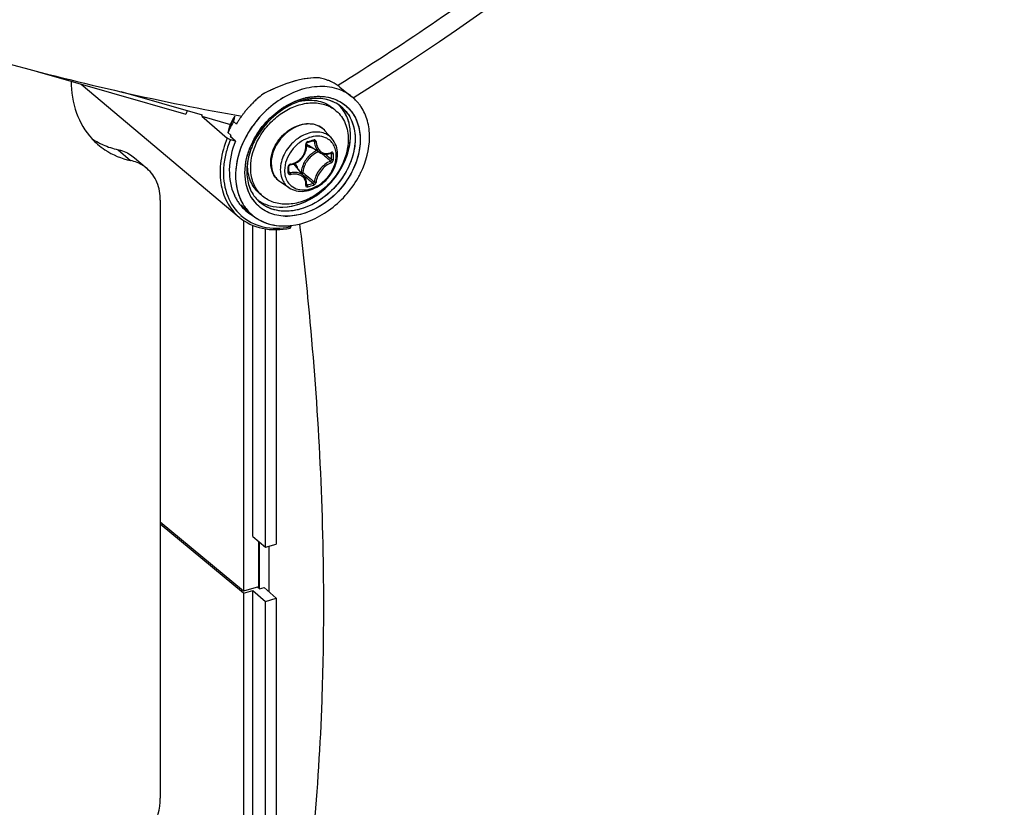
# Model space of a CAD drawing. Header units: millimetres. Extents: x 0 to 420, y 0 to 297.
# Tile 368 of 514: x 334.85 to 342.72, y 185.03 to 191.33. Entities that reach past the tile are written whole.
import ezdxf

# ---------------------------------------------------------------- set-up
doc = ezdxf.new("R2010")
doc.units = ezdxf.units.MM
doc.header["$LTSCALE"] = 23.1
doc.layers.get('0').update_dxf_attribs({"linetype": 'CONTINUOUS'})

msp = doc.modelspace()

# ---------------------------------------------------------------- linework, layer by layer
at = {"color": 7, "linetype": 'Continuous'}
for p, q in [((334.9862, 190.9123), (336.1767, 190.5686)), ((335.3392, 190.8104), (336.6009, 189.7466)), ((336.3075, 190.5616), (335.6578, 190.7492)), ((337.3877, 190.7999), (337.3956, 190.8048)), ((337.3878, 190.7998), (337.3957, 190.8047)), ((337.4075, 190.7857), (337.5028, 190.7096)), ((337.5211, 190.704), (337.5142, 190.6997)), ((337.5211, 190.704), (337.5142, 190.6997)), ((336.9596, 190.6261), (336.9604, 190.6266)), ((336.9601, 190.6249), (336.9609, 190.6254)), ((337.378, 190.595), (337.353, 190.6167)), ((337.576, 190.6295), (337.5743, 190.6321)), ((336.3038, 190.5527), (336.3075, 190.5616)), ((336.3038, 190.5527), (336.5065, 190.3787)), ((336.3038, 190.5527), (336.5316, 190.4869)), ((336.5555, 190.5101), (336.5791, 190.4891)), ((336.5657, 190.5524), (336.5623, 190.5385)), ((336.5657, 190.5524), (336.564, 190.5455)), ((336.5665, 190.5544), (336.5657, 190.5524)), ((336.6214, 190.5548), (336.6207, 190.5538)), ((336.6218, 190.5546), (336.6211, 190.5536)), ((336.815, 190.5035), (336.8183, 190.5072)), ((336.5123, 190.4226), (336.5358, 190.4016)), ((336.5224, 190.4649), (336.5227, 190.4659)), ((336.5224, 190.4649), (336.5228, 190.4658)), ((336.5224, 190.4649), (336.5228, 190.4658)), ((336.5224, 190.4649), (336.5228, 190.4658)), ((336.5797, 190.4901), (336.5791, 190.4891)), ((336.5797, 190.4901), (336.5791, 190.4891)), ((337.343, 190.3751), (337.2876, 190.4376)), ((336.5365, 190.3927), (336.5292, 190.3922)), ((336.5721, 190.354), (336.5292, 190.3922)), ((336.5721, 190.354), (336.5314, 190.3657)), ((336.5365, 190.3927), (336.5324, 190.3924)), ((337.1478, 190.3438), (337.1627, 190.3479)), ((337.1595, 190.382), (337.1592, 190.3819)), ((337.1595, 190.382), (337.1592, 190.3819)), ((337.1921, 190.3565), (337.2032, 190.3505)), ((337.1941, 190.3554), (337.197, 190.3538)), ((335.634, 190.2858), (335.734, 190.1991)), ((337.249, 190.2613), (337.1562, 190.3189)), ((335.7658, 190.2209), (335.8658, 190.1343)), ((337.2893, 190.2489), (337.2917, 190.2469)), ((337.3329, 190.2571), (337.3399, 190.2533)), ((337.3366, 190.2589), (337.3357, 190.2582)), ((337.3357, 190.2582), (337.3371, 190.2587)), ((337.3371, 190.2587), (337.3376, 190.2587)), ((336.9997, 190.1342), (336.9995, 190.1529)), ((336.9995, 190.1056), (336.9997, 190.1291)), ((336.9996, 190.1125), (337.0089, 190.1001)), ((336.9997, 190.1291), (336.9997, 190.1342)), ((337.1212, 190.0725), (337.0512, 190.1558)), ((337.0981, 190.1052), (337.0945, 190.1042)), ((337.1078, 190.0884), (337.1235, 190.0751)), ((337.1235, 190.0751), (337.1412, 190.0601)), ((337.0016, 189.9809), (336.9318, 190.0267)), ((337.139, 190.0043), (337.1399, 190.0034)), ((337.1397, 190.0113), (337.1457, 190.0031)), ((337.1399, 190.0034), (337.1408, 190.0029)), ((335.9715, 189.8814), (335.9715, 185.0993)), ((336.7889, 189.9147), (336.7639, 189.9363)), ((336.6184, 189.8452), (336.6933, 189.7749)), ((336.6361, 189.7204), (336.6361, 186.7549)), ((336.7097, 187.1925), (336.7097, 189.6811)), ((336.8128, 187.1068), (336.8128, 189.6525)), ((336.8976, 189.6464), (336.8976, 187.1313)), ((337.0126, 189.6787), (337.0141, 189.679)), ((337.0126, 189.6786), (337.0141, 189.6787)), ((337.0127, 189.6786), (337.014, 189.6787)), ((337.0128, 189.6789), (337.0141, 189.6791)), ((337.0141, 189.6791), (337.0141, 189.6691)), ((336.6361, 186.7549), (335.9715, 187.3079)), ((336.6361, 186.7382), (335.9715, 187.2913)), ((336.7097, 187.1925), (336.8128, 187.1068)), ((336.7552, 187.1547), (336.7552, 186.7892)), ((336.7639, 186.7751), (336.7639, 187.1475)), ((336.8128, 187.1068), (336.8976, 187.1313)), ((336.8418, 186.7486), (336.8418, 187.1152)), ((336.7552, 186.7892), (336.6361, 186.7549)), ((336.6361, 186.7382), (336.7097, 186.7595)), ((336.6361, 186.7382), (336.6361, 184.0031)), ((336.7097, 184.0345), (336.7097, 186.7595)), ((336.7097, 186.7595), (336.8128, 186.6738)), ((336.7639, 186.7751), (336.7495, 186.7876)), ((336.7639, 186.7751), (336.8007, 186.7857)), ((336.8007, 186.7857), (336.8976, 186.6983)), ((336.8128, 186.6738), (336.8976, 186.6983)), ((336.8128, 183.9475), (336.8128, 186.6738)), ((336.8976, 186.6983), (336.8976, 183.8619))]:
    msp.add_line(p, q, dxfattribs=at)
for points in [[(337.1399, 190.3207), (337.1391, 190.3312), (337.1391, 190.3326), (337.1393, 190.3342), (337.1398, 190.3357), (337.1405, 190.3372), (337.1413, 190.3387), (337.1423, 190.34), (337.1434, 190.3412), (337.1447, 190.3422), (337.146, 190.343), (337.1473, 190.3436), (337.1478, 190.3438)], [(337.1627, 190.3479), (337.1716, 190.3504), (337.1804, 190.353), (337.1952, 190.3574)], [(337.1952, 190.3574), (337.1958, 190.3576), (337.1969, 190.3577), (337.1978, 190.3576), (337.1985, 190.3574), (337.1989, 190.3573)], [(337.0104, 190.1643), (337.02, 190.1662), (337.0327, 190.1697), (337.0451, 190.1743), (337.0571, 190.18), (337.0685, 190.1868), (337.0794, 190.1945), (337.0897, 190.2032), (337.0992, 190.2126), (337.1078, 190.2229), (337.1155, 190.2338), (337.1223, 190.2452), (337.1281, 190.2572), (337.1327, 190.2695), (337.1363, 190.2821), (337.1387, 190.2949), (337.1399, 190.3078), (337.1399, 190.3207)], [(337.2489, 190.2614), (337.2527, 190.2592), (337.261, 190.2551), (337.2699, 190.252), (337.2791, 190.25), (337.2886, 190.2489)], [(337.2886, 190.2489), (337.2984, 190.2489), (337.3083, 190.25), (337.3183, 190.2521), (337.3283, 190.2552), (337.3357, 190.2582)], [(336.9995, 190.1529), (336.9996, 190.1537), (336.9998, 190.155), (337.0003, 190.1564), (337.001, 190.1578), (337.0019, 190.1591), (337.003, 190.1604), (337.0042, 190.1615), (337.0056, 190.1624), (337.007, 190.1632), (337.0085, 190.1638), (337.0099, 190.1642), (337.0104, 190.1643)], [(337.0002, 190.1032), (336.9999, 190.1037), (336.9997, 190.1044), (336.9995, 190.1052), (336.9995, 190.1056)], [(337.1344, 190.05), (337.1306, 190.0584), (337.1259, 190.0662), (337.1212, 190.0724)], [(337.1391, 190.0051), (337.1398, 190.0123), (337.14, 190.0222), (337.1391, 190.0318), (337.1373, 190.0411), (337.1344, 190.05)], [(337.139, 190.0042), (337.1391, 190.0042), (337.1391, 190.0041), (337.1391, 190.0042), (337.139, 190.0046), (337.1391, 190.0051)]]:
    msp.add_lwpolyline(points, dxfattribs=at)
for centre, radius, start, end in [((337.171, 190.4652), 0.4005, 73.65406, 79.71494), ((337.1752, 190.48), 0.3851, 71.23842, 73.62864), ((337.1787, 190.4902), 0.3743, 67.34363, 71.24491), ((337.1825, 190.4995), 0.3643, 64.29579, 67.33588), ((337.1853, 190.5053), 0.3578, 60.83662, 64.29563), ((337.1881, 190.5103), 0.3521, 57.33751, 60.83495), ((337.4541, 189.5128), 1.3853, 115.76395, 118.64587), ((337.1904, 190.5139), 0.3478, 54.20076, 57.3352), ((337.1908, 190.5145), 0.3472, 51.37396, 57.33593), ((337.1914, 190.5153), 0.3461, 51.36713, 54.19768), ((337.2832, 190.0821), 0.8132, 134.84869, 136.35979), ((337.2808, 190.0846), 0.8098, 132.32515, 134.84893), ((337.2774, 190.0882), 0.8048, 131.05872, 132.32465), ((337.2679, 190.0994), 0.7901, 127.21991, 131.06862), ((337.1729, 190.2746), 0.408, 100.97597, 101.35093), ((337.2467, 190.217), 0.4964, 102.35584, 103.39317), ((337.2857, 190.4379), 0.3477, 48.36175, 51.38144), ((337.286, 190.4382), 0.3473, 48.3642, 51.39097), ((337.2841, 190.4363), 0.35, 41.21875, 48.34638), ((337.2843, 190.4364), 0.3498, 41.21829, 48.34923), ((337.2811, 190.4336), 0.354, 39.52411, 41.22544), ((337.2813, 190.4337), 0.3538, 39.52175, 41.22413), ((337.2777, 190.4309), 0.3583, 34.72676, 39.51368), ((337.2781, 190.4311), 0.358, 34.72156, 39.51728), ((336.9397, 190.3326), 0.7986, 160.68571, 162.80725), ((337.2829, 190.0819), 0.8131, 142.38471, 144.06306), ((337.2828, 190.082), 0.813, 142.38463, 144.06321), ((337.2848, 190.0804), 0.8156, 140.22943, 142.38374), ((337.2866, 190.0789), 0.8179, 138.61797, 140.23014), ((337.2859, 190.0795), 0.817, 136.35992, 138.61857), ((337.3076, 190.0737), 0.6529, 122.20852, 124.48306), ((337.2116, 190.4028), 0.2542, 49.1138, 56.51182), ((337.1999, 190.4401), 0.2837, 42.65384, 45.69266), ((337.2003, 190.4405), 0.2832, 42.60211, 45.58475), ((337.199, 190.4393), 0.2849, 42.00251, 42.65523), ((337.1994, 190.4397), 0.2844, 41.99938, 42.60345), ((337.1965, 190.4372), 0.2882, 34.71844, 41.98672), ((337.2338, 190.4079), 0.2877, 34.74605, 51.27615), ((337.2745, 190.4286), 0.3623, 34.16445, 34.73339), ((337.2751, 190.429), 0.3616, 34.16025, 34.72678), ((337.2738, 190.4281), 0.3632, 33.67121, 34.16448), ((337.0954, 190.2376), 0.6165, 149.08064, 157.71362), ((337.2208, 190.1262), 0.7681, 150.0152, 154.89265), ((337.0919, 190.2374), 0.6133, 150.74934, 156.83355), ((337.0978, 190.2344), 0.6199, 149.14201, 156.08799), ((349.1625, 187.5046), 12.9603, 166.462, 166.59096), ((337.1097, 190.2278), 0.6335, 149.17312, 150.77515), ((339.3703, 206.4069), 16.0889, 259.97047, 260.16445), ((337.2632, 190.0947), 0.7897, 147.89268, 149.9534), ((337.2631, 190.0948), 0.7895, 147.89266, 149.95336), ((337.2737, 190.0882), 0.802, 146.16334, 147.89429), ((337.2736, 190.0882), 0.8019, 146.16314, 147.89427), ((337.2797, 190.0842), 0.8092, 144.52481, 146.16403), ((337.282, 190.0825), 0.8121, 144.0632, 144.43583), ((337.282, 190.0826), 0.812, 144.06333, 144.43584), ((337.332, 190.0387), 0.6952, 138.04167, 152.84659), ((337.3803, 189.9978), 0.8235, 138.07399, 138.89063), ((337.3449, 190.0283), 0.7118, 137.71544, 137.90983), ((347.7249, 187.751), 11.5265, 166.38196, 166.59805), ((337.1964, 190.1379), 0.741, 154.90576, 157.4038), ((337.0753, 190.2464), 0.5945, 157.76332, 158.33907), ((337.0728, 190.2459), 0.5924, 156.12264, 158.20873), ((337.0705, 190.2469), 0.5899, 156.86327, 158.21106), ((337.1723, 190.3355), 0.1539, 50.53518, 52.38989), ((337.1725, 190.3357), 0.1537, 47.20358, 50.53486), ((337.172, 190.3352), 0.1545, 41.53019, 47.1948), ((335.84, 190.7553), 0.5643, 222.52641, 229.10461), ((335.7455, 190.8503), 0.5743, 236.0144, 242.11942), ((337.2059, 190.1227), 0.7258, 157.40111, 158.29077), ((337.2955, 190.0583), 0.6538, 153.2631, 156.14476), ((337.291, 190.0606), 0.6488, 153.67762, 154.36295), ((337.2939, 190.0592), 0.652, 153.18809, 153.67746), ((337.2973, 190.0575), 0.6558, 152.91998, 153.18831), ((337.2755, 190.0738), 0.6182, 153.67667, 155.36641), ((337.2794, 190.0717), 0.6227, 153.68606, 155.34026), ((337.2925, 190.0653), 0.6372, 151.52143, 153.68459), ((337.2859, 190.0686), 0.6299, 151.50629, 153.67176), ((336.6178, 192.2833), 2.0045, 285.39308, 286.80749), ((337.2386, 190.152), 0.2433, 109.04244, 109.22932), ((337.2882, 190.0619), 0.6457, 154.36221, 155.82818), ((337.2035, 190.3952), 0.0898, 224.14979, 225.13489), ((337.2037, 190.3955), 0.0901, 225.16768, 238.19258), ((337.3046, 190.0935), 0.202, 114.0645, 126.40526), ((337.293, 190.3646), 0.1103, 292.2624, 294.07545), ((337.1514, 190.1091), 0.4887, 170.96155, 172.64108), ((337.077, 190.1635), 0.4083, 176.84614, 177.19337), ((337.3183, 190.0756), 0.2113, 135.09832, 148.10442), ((329.152, 180.6872), 12.5417, 49.56104, 49.72441), ((329.8871, 181.5486), 11.4092, 49.26308, 49.56466), ((329.3086, 180.7506), 12.4061, 49.65654, 49.94798), ((337.2942, 190.3616), 0.1071, 290.31697, 292.26307), ((335.8746, 190.2296), 1.4654, 0.00233, 0.92882), ((335.9233, 190.2296), 1.4168, 359.05537, 0.00295), ((335.8764, 190.2287), 1.4783, 0.0024, 0.92888), ((335.9255, 190.2287), 1.4292, 359.05547, 0.00301), ((337.0766, 190.1005), 0.6004, 178.5059, 179.04267), ((337.1405, 190.1105), 0.4778, 172.64471, 173.57131), ((337.1499, 190.1095), 0.4872, 171.28542, 173.56682), ((337.0665, 190.1639), 0.3977, 177.18256, 179.98861), ((334.8523, 190.1243), 2.1407, 0.00233, 0.64253), ((334.9323, 190.1243), 2.0607, 359.34524, 0.00194), ((337.0157, 190.1485), 0.0216, 99.06376, 106.76369), ((336.9821, 190.0979), 0.0902, 40.02572, 53.88647), ((336.9669, 190.0975), 0.1114, 16.50857, 23.3442), ((336.8894, 190.4373), 0.762, 333.98758, 334.25893), ((336.9968, 190.1056), 0.00271, 351.60329, 359.32144), ((344.764, 199.1894), 11.8794, 229.89404, 230.16205), ((344.2541, 198.4817), 11.0235, 229.81565, 230.16603), ((343.8156, 198.0522), 10.3986, 230.16047, 230.51372), ((336.8746, 190.4447), 0.7785, 330.51232, 333.67169), ((336.8752, 190.4444), 0.7778, 330.51032, 333.66853), ((336.8871, 190.4384), 0.7645, 333.67993, 333.98757), ((336.8885, 190.4377), 0.7629, 333.67772, 333.98992), ((336.7709, 191.3902), 1.4368, 285.12112, 287.07727), ((336.7716, 191.3883), 1.4495, 285.13021, 287.08635), ((336.9145, 190.0833), 0.3872, 204.81066, 209.69223), ((336.9022, 190.0763), 0.3731, 209.69553, 214.69937), ((336.9667, 190.0658), 0.3128, 210.79009, 214.71405), ((336.9646, 190.0647), 0.3104, 211.08808, 222.74439), ((336.9605, 190.0616), 0.3052, 214.72363, 222.49614), ((336.9543, 190.0807), 0.286, 212.43965, 214.72904), ((336.9494, 190.0773), 0.28, 212.39215, 214.72205), ((336.9504, 190.078), 0.2813, 214.72695, 215.01924), ((336.9523, 190.0793), 0.2836, 214.73191, 215.05701), ((336.945, 190.0741), 0.2746, 214.9928, 226.78066), ((336.945, 190.0739), 0.2745, 215.00809, 226.75845), ((336.9152, 190.1111), 0.2812, 231.40531, 232.58962), ((336.9151, 190.1109), 0.2809, 231.40635, 232.59351), ((336.9163, 190.1126), 0.2831, 232.5931, 236.29001), ((336.9161, 190.1123), 0.2827, 232.59693, 236.2885), ((336.9554, 190.1069), 0.2543, 221.70798, 229.09647), ((336.8936, 190.0703), 0.3626, 214.70744, 219.80798), ((336.8879, 190.0656), 0.3552, 219.81101, 226.829), ((336.9459, 190.0402), 0.3666, 210.74294, 214.71596), ((336.9433, 190.0386), 0.3635, 210.78957, 217.89314), ((336.9395, 190.0358), 0.3588, 214.72442, 217.88867), ((336.8866, 190.0645), 0.3535, 226.85279, 235.37143), ((336.9346, 190.0319), 0.3526, 217.87915, 226.80338), ((336.9345, 190.0318), 0.3524, 217.90723, 226.79837), ((336.7803, 189.9984), 0.2319, 241.72631, 243.02772), ((336.8706, 190.0459), 0.3829, 228.08205, 228.32952), ((336.8892, 190.0684), 0.3581, 235.38352, 240.52525), ((336.931, 190.0284), 0.3475, 226.82444, 227.64699), ((336.9309, 190.0282), 0.3473, 226.82953, 227.64514), ((336.9806, 190.1556), 0.4017, 268.34759, 268.61366), ((336.9807, 190.1545), 0.4007, 268.32648, 268.5272), ((336.9807, 190.1634), 0.4095, 268.62064, 271.04232), ((336.958, 190.1897), 0.514, 275.06638, 276.1134), ((336.8927, 190.2713), 0.6143, 280.78815, 281.39797), ((336.9578, 190.1912), 0.5156, 275.69496, 276.09811)]:
    msp.add_arc(centre, radius, start, end, dxfattribs=at)
for points, knots in [([(337.3957, 190.8047), (337.8956, 191.117), (339.8174, 192.4243), (341.542, 194.0278), (342.6495, 195.3625)], [0, 0, 0, 0, 0.253674, 1, 1, 1, 1]), ([(342.7164, 195.2138), (342.3559, 194.7807), (340.8104, 193.0775), (338.9908, 191.6262), (337.5211, 190.704)], [0, 0, 0, 0, 0.245138, 1, 1, 1, 1]), ([(333.9453, 191.2009), (334.1804, 191.1313), (335.0461, 190.8855), (335.9236, 190.6779), (336.5684, 190.5639)], [0, 0, 0, 0, 0.272413, 1, 1, 1, 1]), ([(335.2592, 190.8333), (335.2593, 190.7473), (335.2843, 190.58), (335.3703, 190.4326), (335.4241, 190.3739)], [0, 0, 0, 0, 0.518998, 1, 1, 1, 1]), ([(337.1952, 190.8596), (337.1298, 190.8566), (336.9887, 190.8242), (336.8578, 190.7657), (336.7899, 190.7286)], [0, 0, 0, 0, 0.458598, 1, 1, 1, 1]), ([(337.2425, 190.8592), (337.1824, 190.8631), (337.0461, 190.8421), (336.9195, 190.7931), (336.8519, 190.7605)], [0, 0, 0, 0, 0.445321, 1, 1, 1, 1]), ([(337.2425, 190.8592), (337.2388, 190.8595), (337.223, 190.8603), (337.2072, 190.8601), (337.1952, 190.8596)], [0, 0, 0, 0, 0.239646, 1, 1, 1, 1]), ([(337.4005, 190.7665), (337.3515, 190.7843), (337.2405, 190.7999), (337.0706, 190.7654), (336.906, 190.6802), (336.8102, 190.5956), (336.7671, 190.5475)], [0, 0, 0, 0, 0.221196, 0.463312, 0.725506, 1, 1, 1, 1]), ([(337.4007, 190.7665), (337.3517, 190.7842), (337.2407, 190.7999), (337.0709, 190.7655), (336.9064, 190.6805), (336.8107, 190.596), (336.7676, 190.548)], [0, 0, 0, 0, 0.221447, 0.463667, 0.725746, 1, 1, 1, 1]), ([(336.6937, 190.1424), (336.6937, 190.2229), (336.7322, 190.3479), (336.8297, 190.4845), (336.9256, 190.5716), (337.0345, 190.6329), (337.1483, 190.6635), (337.2582, 190.66), (337.3241, 190.6333), (337.3519, 190.6149)], [0, 0, 0, 0, 0.254142, 0.391, 0.527564, 0.659013, 0.781772, 0.894694, 1, 1, 1, 1]), ([(337.0952, 190.676), (337.0583, 190.6648), (336.9103, 190.6005), (336.7906, 190.4764), (336.7324, 190.3691)], [0, 0, 0, 0, 0.240004, 1, 1, 1, 1]), ([(337.0926, 190.6752), (337.0559, 190.6639), (336.909, 190.5993), (336.7902, 190.4758), (336.7324, 190.3691)], [0, 0, 0, 0, 0.24021, 1, 1, 1, 1]), ([(336.9434, 190.6156), (336.9832, 190.6423), (337.0662, 190.6859), (337.198, 190.7172), (337.3243, 190.7097), (337.3995, 190.677), (337.4312, 190.655)], [0, 0, 0, 0, 0.278082, 0.537429, 0.776317, 1, 1, 1, 1]), ([(336.9604, 190.6266), (336.9741, 190.6352), (337.028, 190.6663), (337.0868, 190.6892), (337.1317, 190.6999)], [0, 0, 0, 0, 0.25821, 1, 1, 1, 1]), ([(337.4138, 190.6324), (337.3731, 190.6649), (337.2635, 190.7079), (337.1492, 190.6927), (337.0926, 190.6752)], [0, 0, 0, 0, 0.467597, 1, 1, 1, 1]), ([(337.3634, 190.6642), (337.3248, 190.6832), (337.2331, 190.7043), (337.1412, 190.69), (337.0952, 190.676)], [0, 0, 0, 0, 0.472412, 1, 1, 1, 1]), ([(337.0952, 190.6751), (337.1416, 190.6841), (337.2136, 190.6853), (337.3, 190.6551), (337.3368, 190.6307), (337.353, 190.6167)], [0, 0, 0, 0, 0.520298, 0.763328, 1, 1, 1, 1]), ([(337.1405, 190.7019), (337.1492, 190.7038), (337.1836, 190.7104), (337.2187, 190.7131), (337.2447, 190.7125)], [0, 0, 0, 0, 0.256535, 1, 1, 1, 1]), ([(337.2447, 190.7125), (337.2617, 190.7121), (337.3264, 190.7068), (337.39, 190.6831), (337.4295, 190.6561)], [0, 0, 0, 0, 0.261575, 1, 1, 1, 1]), ([(336.9512, 189.826), (337.039, 189.8289), (337.2209, 189.8963), (337.3866, 190.0676), (337.4688, 190.2385), (337.4964, 190.3703), (337.4874, 190.4956), (337.4551, 190.5701), (337.4334, 190.6013)], [0, 0, 0, 0, 0.247223, 0.518007, 0.65141, 0.777083, 0.892918, 1, 1, 1, 1]), ([(337.5073, 190.5787), (337.5305, 190.5453), (337.565, 190.4654), (337.5742, 190.3313), (337.5441, 190.1902), (337.4552, 190.0078), (337.2771, 189.8257), (337.0818, 189.7556), (336.9881, 189.7539)], [0, 0, 0, 0, 0.107139, 0.223148, 0.349029, 0.482633, 0.753448, 1, 1, 1, 1]), ([(337.378, 190.595), (337.3932, 190.5819), (337.4209, 190.5514), (337.4619, 190.4769), (337.4732, 190.4112), (337.4732, 190.3674)], [0, 0, 0, 0, 0.238021, 0.481682, 1, 1, 1, 1]), ([(337.4335, 190.1683), (337.4535, 190.2089), (337.484, 190.2919), (337.4971, 190.4192), (337.4747, 190.5365), (337.4351, 190.6029), (337.4107, 190.63)], [0, 0, 0, 0, 0.278014, 0.537515, 0.77657, 1, 1, 1, 1]), ([(337.4138, 190.6324), (337.4449, 190.6075), (337.4984, 190.5414), (337.5338, 190.4149), (337.5251, 190.2743), (337.4925, 190.1822), (337.4703, 190.1373)], [0, 0, 0, 0, 0.222971, 0.459982, 0.719377, 1, 1, 1, 1]), ([(337.4295, 190.6561), (337.4658, 190.6313), (337.5295, 190.5625), (337.574, 190.4247), (337.5674, 190.2696), (337.5319, 190.1678), (337.5074, 190.1181)], [0, 0, 0, 0, 0.223214, 0.459267, 0.718396, 1, 1, 1, 1]), ([(337.5742, 190.1031), (337.6168, 190.1904), (337.6559, 190.3328), (337.634, 190.5157), (337.5989, 190.5952), (337.576, 190.6295)], [0, 0, 0, 0, 0.532629, 0.77421, 1, 1, 1, 1]), ([(336.7671, 190.5475), (336.7211, 190.4961), (336.6432, 190.384), (336.5759, 190.198), (336.566, 190.0137), (336.6027, 189.9001), (336.6309, 189.8528)], [0, 0, 0, 0, 0.275264, 0.538289, 0.780129, 1, 1, 1, 1]), ([(336.7598, 190.5392), (336.7483, 190.5261), (336.7045, 190.4725), (336.6675, 190.4134), (336.6445, 190.367)], [0, 0, 0, 0, 0.252116, 1, 1, 1, 1]), ([(337.4702, 190.5719), (337.498, 190.5317), (337.5351, 190.4311), (337.5257, 190.2656), (337.4602, 190.1), (337.3474, 189.9541), (337.2016, 189.8458), (337.0401, 189.789), (336.8814, 189.7931), (336.7913, 189.8419), (336.757, 189.874)], [0, 0, 0, 0, 0.111188, 0.234535, 0.369608, 0.510439, 0.648802, 0.777413, 0.893182, 1, 1, 1, 1]), ([(337.2663, 190.4575), (337.25, 190.47), (337.2106, 190.4891), (337.1432, 190.4946), (337.0725, 190.4781), (337.0043, 190.4419), (336.9439, 190.389), (336.8823, 190.3049), (336.8578, 190.2273), (336.8578, 190.1772)], [0, 0, 0, 0, 0.104897, 0.216899, 0.338904, 0.47012, 0.607003, 0.744549, 1, 1, 1, 1]), ([(336.8625, 190.2477), (336.8751, 190.2974), (336.9263, 190.391), (337.0115, 190.455), (337.059, 190.4745)], [0, 0, 0, 0, 0.499995, 1, 1, 1, 1]), ([(337.2735, 190.4193), (337.2558, 190.4247), (337.2171, 190.4297), (337.1576, 190.4203), (337.0984, 190.3954), (337.0249, 190.3439), (336.9549, 190.2554), (336.9306, 190.1675), (336.9306, 190.1252)], [0, 0, 0, 0, 0.108641, 0.225762, 0.35139, 0.483442, 0.751147, 1, 1, 1, 1]), ([(337.059, 190.4745), (337.0795, 190.483), (337.1215, 190.495), (337.1852, 190.4954), (337.2433, 190.4768), (337.2748, 190.452), (337.2876, 190.4376)], [0, 0, 0, 0, 0.270574, 0.524505, 0.765155, 1, 1, 1, 1]), ([(335.4769, 190.3427), (335.4891, 190.3363), (335.5393, 190.3119), (335.593, 190.2947), (335.634, 190.2858)], [0, 0, 0, 0, 0.246562, 1, 1, 1, 1]), ([(336.5065, 190.3787), (336.4823, 190.3202), (336.4482, 190.2017), (336.4455, 190.0235), (336.4945, 189.8641), (336.5618, 189.7795), (336.6009, 189.7466)], [0, 0, 0, 0, 0.278776, 0.537067, 0.774938, 1, 1, 1, 1]), ([(336.5314, 190.3657), (336.5268, 190.3545), (336.5096, 190.3099), (336.4965, 190.2637), (336.4894, 190.2288)], [0, 0, 0, 0, 0.254494, 1, 1, 1, 1]), ([(336.5314, 190.3657), (336.5244, 190.3678), (336.5158, 190.3719), (336.508, 190.3773), (336.5065, 190.3787)], [0, 0, 0, 0, 0.780939, 1, 1, 1, 1]), ([(336.5721, 190.354), (336.5429, 190.2818), (336.508, 190.1351), (336.5339, 189.9839), (336.5631, 189.9208)], [0, 0, 0, 0, 0.528485, 1, 1, 1, 1]), ([(336.6445, 190.367), (336.6026, 190.2824), (336.551, 190.1073), (336.5888, 189.9233), (336.631, 189.8525)], [0, 0, 0, 0, 0.534142, 1, 1, 1, 1]), ([(337.4732, 190.3674), (337.4732, 190.2833), (337.4313, 190.1529), (337.3265, 190.013), (337.2242, 189.9257), (337.1091, 189.8675), (336.9907, 189.8434), (336.8787, 189.8568), (336.8148, 189.8922), (336.7889, 189.9147)], [0, 0, 0, 0, 0.256473, 0.394543, 0.531644, 0.662632, 0.784011, 0.89531, 1, 1, 1, 1]), ([(337.1585, 190.3817), (337.1316, 190.3723), (337.0796, 190.3432), (336.9991, 190.2618), (336.9644, 190.1754), (336.9644, 190.1195)], [0, 0, 0, 0, 0.249772, 0.51087, 1, 1, 1, 1]), ([(337.1499, 190.3507), (337.145, 190.3493), (337.1361, 190.3424), (337.1331, 190.3315), (337.1337, 190.3264)], [0, 0, 0, 0, 0.497141, 1, 1, 1, 1]), ([(337.1499, 190.3507), (337.15, 190.3498), (337.1501, 190.3475), (337.1494, 190.3442), (337.1478, 190.3438)], [0, 0, 0, 0, 0.348, 1, 1, 1, 1]), ([(337.2923, 190.3812), (337.2727, 190.3898), (337.227, 190.3984), (337.1818, 190.3897), (337.1595, 190.382)], [0, 0, 0, 0, 0.475966, 1, 1, 1, 1]), ([(337.1974, 190.3644), (337.1975, 190.3635), (337.1976, 190.3612), (337.1968, 190.3579), (337.1952, 190.3574)], [0, 0, 0, 0, 0.339767, 1, 1, 1, 1]), ([(337.2166, 190.3503), (337.2163, 190.3548), (337.213, 190.362), (337.2043, 190.3655), (337.1996, 190.3651), (337.1974, 190.3644)], [0, 0, 0, 0, 0.502703, 0.74499, 1, 1, 1, 1]), ([(337.2032, 190.3505), (337.2031, 190.3512), (337.2026, 190.3539), (337.2006, 190.3563), (337.1989, 190.3573)], [0, 0, 0, 0, 0.264576, 1, 1, 1, 1]), ([(337.2032, 190.3505), (337.2042, 190.3322), (337.2117, 190.2976), (337.2352, 190.2699), (337.2489, 190.2614)], [0, 0, 0, 0, 0.531229, 1, 1, 1, 1]), ([(337.2166, 190.3502), (337.2142, 190.3496), (337.2097, 190.3492), (337.2051, 190.3496), (337.2032, 190.3505)], [0, 0, 0, 0, 0.5364, 1, 1, 1, 1]), ([(337.2166, 190.3503), (337.2173, 190.3379), (337.2217, 190.3141), (337.238, 190.2832), (337.2631, 190.2618), (337.2839, 190.2561), (337.2941, 190.2554)], [0, 0, 0, 0, 0.279104, 0.533854, 0.769255, 1, 1, 1, 1]), ([(337.343, 190.3751), (337.3338, 190.3853), (337.3124, 190.4036), (337.2868, 190.4152), (337.2735, 190.4193)], [0, 0, 0, 0, 0.49562, 1, 1, 1, 1]), ([(337.3773, 190.2388), (337.3773, 190.2544), (337.3739, 190.2848), (337.3571, 190.3265), (337.3295, 190.3602), (337.3052, 190.3755), (337.2923, 190.3812)], [0, 0, 0, 0, 0.267263, 0.518158, 0.759229, 1, 1, 1, 1]), ([(337.3873, 190.2499), (337.3873, 190.273), (337.3805, 190.3184), (337.3575, 190.3586), (337.343, 190.3751)], [0, 0, 0, 0, 0.512429, 1, 1, 1, 1]), ([(335.4706, 190.3288), (335.4889, 190.3129), (335.5675, 190.2532), (335.6616, 190.2149), (335.734, 190.1991)], [0, 0, 0, 0, 0.246653, 1, 1, 1, 1]), ([(335.634, 190.2858), (335.6464, 190.2831), (335.6939, 190.2699), (335.7381, 190.2449), (335.7658, 190.2209)], [0, 0, 0, 0, 0.256846, 1, 1, 1, 1]), ([(336.698, 189.9057), (336.6638, 189.9631), (336.6305, 190.1104), (336.6668, 190.2531), (336.6975, 190.3227)], [0, 0, 0, 0, 0.467417, 1, 1, 1, 1]), ([(336.6988, 189.9044), (336.6639, 189.9623), (336.6301, 190.1116), (336.6676, 190.2559), (336.6992, 190.3263)], [0, 0, 0, 0, 0.46688, 1, 1, 1, 1]), ([(336.7136, 190.3315), (336.708, 190.3194), (336.688, 190.2717), (336.6741, 190.2213), (336.6683, 190.1834)], [0, 0, 0, 0, 0.257034, 1, 1, 1, 1]), ([(336.7136, 190.3315), (336.7081, 190.3196), (336.6884, 190.2727), (336.6747, 190.2232), (336.6687, 190.1859)], [0, 0, 0, 0, 0.257229, 1, 1, 1, 1]), ([(337.0123, 190.1698), (337.03, 190.1727), (337.0651, 190.1858), (337.1068, 190.223), (337.1324, 190.2722), (337.1358, 190.309), (337.1337, 190.3264)], [0, 0, 0, 0, 0.24849, 0.504031, 0.757203, 1, 1, 1, 1]), ([(337.1337, 190.3263), (337.1352, 190.3268), (337.1373, 190.3275), (337.1392, 190.3296), (337.1391, 190.3305)], [0, 0, 0, 0, 0.63264, 1, 1, 1, 1]), ([(337.1398, 190.3188), (337.1431, 190.3164), (337.1571, 190.3074), (337.1734, 190.3022), (337.1858, 190.3004)], [0, 0, 0, 0, 0.245283, 1, 1, 1, 1]), ([(337.2362, 190.2693), (337.2301, 190.267), (337.2053, 190.2558), (337.1832, 190.2392), (337.1687, 190.2247)], [0, 0, 0, 0, 0.242416, 1, 1, 1, 1]), ([(337.338, 190.2639), (337.338, 190.2633), (337.338, 190.2616), (337.3375, 190.2597), (337.3366, 190.2589)], [0, 0, 0, 0, 0.296838, 1, 1, 1, 1]), ([(337.3545, 190.2527), (337.3544, 190.2567), (337.352, 190.2634), (337.3439, 190.2658), (337.3399, 190.2647), (337.338, 190.2639)], [0, 0, 0, 0, 0.500392, 0.734456, 1, 1, 1, 1]), ([(335.8658, 190.1343), (335.8566, 190.1423), (335.8173, 190.1721), (335.7703, 190.1913), (335.734, 190.1991)], [0, 0, 0, 0, 0.246646, 1, 1, 1, 1]), ([(336.8542, 190.1829), (336.8542, 190.1882), (336.8549, 190.21), (336.8585, 190.2317), (336.8625, 190.2477)], [0, 0, 0, 0, 0.244438, 1, 1, 1, 1]), ([(336.9884, 190.03), (336.9988, 190.0132), (337.0278, 189.9834), (337.0878, 189.9619), (337.1555, 189.965), (337.2237, 189.9909), (337.2858, 190.0364), (337.3507, 190.1141), (337.3773, 190.1899), (337.3773, 190.2388)], [0, 0, 0, 0, 0.105488, 0.213714, 0.331476, 0.460622, 0.598286, 0.738716, 1, 1, 1, 1]), ([(337.0016, 189.9809), (337.0187, 189.9696), (337.0584, 189.9533), (337.1241, 189.9506), (337.1908, 189.9679), (337.2539, 190.0028), (337.3091, 190.0525), (337.3654, 190.131), (337.3873, 190.2032), (337.3873, 190.2499)], [0, 0, 0, 0, 0.11076, 0.226584, 0.349536, 0.479279, 0.613227, 0.747471, 1, 1, 1, 1]), ([(337.139, 190.1872), (337.1349, 190.1806), (337.1207, 190.1547), (337.1124, 190.1252), (337.1113, 190.1034)], [0, 0, 0, 0, 0.261592, 1, 1, 1, 1]), ([(337.1847, 190.2561), (337.1768, 190.2503), (337.1468, 190.2249), (337.1235, 190.1915), (337.1122, 190.1645)], [0, 0, 0, 0, 0.251119, 1, 1, 1, 1]), ([(337.3326, 190.1935), (337.3159, 190.1874), (337.2832, 190.1681), (337.2431, 190.1275), (337.2141, 190.0794), (337.2043, 190.0437), (337.2032, 190.0268)], [0, 0, 0, 0, 0.24174, 0.507568, 0.769195, 1, 1, 1, 1]), ([(337.2941, 190.2554), (337.2972, 190.2552), (337.3098, 190.2551), (337.3224, 190.2579), (337.3314, 190.2612)], [0, 0, 0, 0, 0.242499, 1, 1, 1, 1]), ([(337.3326, 190.1935), (337.3337, 190.194), (337.3378, 190.197), (337.34, 190.2024), (337.3399, 190.2062)], [0, 0, 0, 0, 0.233629, 1, 1, 1, 1]), ([(337.338, 190.181), (337.3382, 190.1846), (337.3366, 190.1894), (337.3334, 190.1929), (337.3326, 190.1935)], [0, 0, 0, 0, 0.766459, 1, 1, 1, 1]), ([(337.3399, 190.2533), (337.3399, 190.2539), (337.3398, 190.2559), (337.3387, 190.258), (337.3375, 190.2587)], [0, 0, 0, 0, 0.295427, 1, 1, 1, 1]), ([(337.338, 190.181), (337.3402, 190.1819), (337.3488, 190.1873), (337.3543, 190.1975), (337.3545, 190.2052)], [0, 0, 0, 0, 0.2401, 1, 1, 1, 1]), ([(337.3545, 190.2527), (337.3521, 190.2517), (337.347, 190.2511), (337.3419, 190.252), (337.3399, 190.2533)], [0, 0, 0, 0, 0.520163, 1, 1, 1, 1]), ([(337.3545, 190.2052), (337.3521, 190.2041), (337.347, 190.2036), (337.3418, 190.2048), (337.3399, 190.2062)], [0, 0, 0, 0, 0.516682, 1, 1, 1, 1]), ([(335.9715, 189.8814), (335.9715, 189.93), (335.9557, 190.025), (335.8997, 190.1049), (335.8658, 190.1343)], [0, 0, 0, 0, 0.519997, 1, 1, 1, 1]), ([(336.4762, 190.1105), (336.4751, 190.0437), (336.4944, 189.9131), (336.569, 189.8021), (336.6148, 189.761)], [0, 0, 0, 0, 0.520646, 1, 1, 1, 1]), ([(336.6657, 190.164), (336.6609, 190.1214), (336.6625, 190.0384), (336.6922, 189.96), (336.713, 189.9273)], [0, 0, 0, 0, 0.52504, 1, 1, 1, 1]), ([(336.6658, 190.1641), (336.661, 190.1215), (336.6625, 190.0385), (336.6921, 189.9601), (336.713, 189.9273)], [0, 0, 0, 0, 0.524814, 1, 1, 1, 1]), ([(336.7639, 189.9364), (336.7487, 189.9495), (336.721, 189.98), (336.68, 190.0545), (336.6687, 190.1202), (336.6687, 190.164)], [0, 0, 0, 0, 0.238021, 0.481682, 1, 1, 1, 1]), ([(336.7655, 189.9377), (336.742, 189.9641), (336.7045, 190.0299), (336.6937, 190.1042), (336.6937, 190.1424)], [0, 0, 0, 0, 0.481107, 1, 1, 1, 1]), ([(337.4703, 190.1373), (337.4348, 190.0656), (337.3373, 189.9369), (337.1432, 189.8114), (336.9594, 189.7823), (336.8316, 189.8181), (336.7791, 189.8532), (336.757, 189.874)], [0, 0, 0, 0, 0.277344, 0.546146, 0.78549, 0.894711, 1, 1, 1, 1]), ([(336.9318, 190.0267), (336.9196, 190.0347), (336.8971, 190.0543), (336.8635, 190.105), (336.8542, 190.152), (336.8542, 190.1829)], [0, 0, 0, 0, 0.241984, 0.486768, 1, 1, 1, 1]), ([(336.8578, 190.1772), (336.8578, 190.1472), (336.8666, 190.1018), (336.8988, 190.053), (336.9202, 190.0343), (336.9318, 190.0267)], [0, 0, 0, 0, 0.517982, 0.760912, 1, 1, 1, 1]), ([(336.9306, 190.1252), (336.9306, 190.1179), (336.9319, 190.0901), (336.939, 190.0623), (336.9477, 190.0436)], [0, 0, 0, 0, 0.261199, 1, 1, 1, 1]), ([(336.9512, 189.826), (337.0488, 189.8293), (337.2498, 189.911), (337.3864, 190.0731), (337.4335, 190.1683)], [0, 0, 0, 0, 0.478838, 1, 1, 1, 1]), ([(336.9644, 190.1195), (336.9644, 190.1034), (336.9681, 190.072), (336.9804, 190.0428), (336.9884, 190.03)], [0, 0, 0, 0, 0.516185, 1, 1, 1, 1]), ([(337.5074, 190.1181), (337.4552, 190.0128), (337.303, 189.8349), (337.0773, 189.7512), (336.9704, 189.754)], [0, 0, 0, 0, 0.523715, 1, 1, 1, 1]), ([(337.0095, 190.1692), (337.0049, 190.1678), (336.9966, 190.1623), (336.9928, 190.1528), (336.9929, 190.1483)], [0, 0, 0, 0, 0.515676, 1, 1, 1, 1]), ([(336.9929, 190.1483), (336.9938, 190.1485), (336.9964, 190.1491), (336.9996, 190.1511), (336.9995, 190.1529)], [0, 0, 0, 0, 0.335626, 1, 1, 1, 1]), ([(337.0123, 190.1698), (337.0123, 190.1685), (337.0122, 190.1666), (337.0111, 190.1644), (337.0104, 190.1643)], [0, 0, 0, 0, 0.650306, 1, 1, 1, 1]), ([(337.0692, 190.1416), (337.0678, 190.1448), (337.0618, 190.157), (337.0534, 190.1679), (337.046, 190.1748)], [0, 0, 0, 0, 0.255247, 1, 1, 1, 1]), ([(337.1122, 190.1645), (337.1102, 190.1596), (337.103, 190.1405), (337.0989, 190.1203), (337.0981, 190.1052)], [0, 0, 0, 0, 0.258896, 1, 1, 1, 1]), ([(337.338, 190.181), (337.3224, 190.1751), (337.2919, 190.1568), (337.2544, 190.1187), (337.2272, 190.0736), (337.2177, 190.0403), (337.2166, 190.0245)], [0, 0, 0, 0, 0.241461, 0.507728, 0.769702, 1, 1, 1, 1]), ([(336.9477, 190.0436), (336.9537, 190.0309), (336.9688, 190.0071), (336.99, 189.9884), (337.0016, 189.9809)], [0, 0, 0, 0, 0.504391, 1, 1, 1, 1]), ([(336.9929, 190.1008), (336.9928, 190.0986), (336.9938, 190.0941), (336.9999, 190.0869), (337.0077, 190.086), (337.0123, 190.087)], [0, 0, 0, 0, 0.245151, 0.483798, 1, 1, 1, 1]), ([(336.9929, 190.1008), (336.9937, 190.1009), (336.9963, 190.1015), (336.9992, 190.1034), (336.9995, 190.1052)], [0, 0, 0, 0, 0.321323, 1, 1, 1, 1]), ([(337.0002, 190.1032), (337.0011, 190.102), (337.0039, 190.1), (337.0073, 190.0998), (337.0089, 190.1001)], [0, 0, 0, 0, 0.481798, 1, 1, 1, 1]), ([(337.1212, 190.0725), (337.1154, 190.0794), (337.1007, 190.0915), (337.0732, 190.1021), (337.0417, 190.1053), (337.0199, 190.1025), (337.0089, 190.1001)], [0, 0, 0, 0, 0.222882, 0.461558, 0.720944, 1, 1, 1, 1]), ([(337.0123, 190.087), (337.0123, 190.0894), (337.0115, 190.0939), (337.01, 190.0983), (337.0089, 190.1001)], [0, 0, 0, 0, 0.526671, 1, 1, 1, 1]), ([(337.1245, 190.0515), (337.1198, 190.0594), (337.1066, 190.074), (337.0791, 190.0873), (337.0465, 190.092), (337.0238, 190.0895), (337.0123, 190.087)], [0, 0, 0, 0, 0.221381, 0.457911, 0.717649, 1, 1, 1, 1]), ([(337.014, 189.6787), (337.1221, 189.6906), (337.3395, 189.7851), (337.4946, 189.9594), (337.5523, 190.0615)], [0, 0, 0, 0, 0.481035, 1, 1, 1, 1]), ([(337.0141, 189.6787), (337.1222, 189.6906), (337.3396, 189.7851), (337.4946, 189.9594), (337.5523, 190.0615)], [0, 0, 0, 0, 0.481169, 1, 1, 1, 1]), ([(337.0982, 190.1053), (337.1005, 190.1058), (337.105, 190.1059), (337.1095, 190.1046), (337.1113, 190.1034)], [0, 0, 0, 0, 0.526419, 1, 1, 1, 1]), ([(337.0982, 190.1053), (337.0982, 190.1047), (337.0983, 190.1023), (337.0989, 190.1), (337.0995, 190.0983)], [0, 0, 0, 0, 0.234277, 1, 1, 1, 1]), ([(337.1037, 190.0932), (337.1067, 190.0947), (337.1099, 190.0982), (337.1112, 190.1024), (337.1113, 190.1034)], [0, 0, 0, 0, 0.762591, 1, 1, 1, 1]), ([(337.1337, 190.0006), (337.135, 190.0095), (337.135, 190.0273), (337.1289, 190.0442), (337.1245, 190.0515)], [0, 0, 0, 0, 0.513521, 1, 1, 1, 1]), ([(337.1337, 190.0006), (337.1335, 189.9987), (337.1337, 189.9947), (337.1388, 189.988), (337.1459, 189.988), (337.1499, 189.9891)], [0, 0, 0, 0, 0.250198, 0.477776, 1, 1, 1, 1]), ([(337.1337, 190.0006), (337.1344, 190.0008), (337.1367, 190.0015), (337.1389, 190.0034), (337.1391, 190.0051)], [0, 0, 0, 0, 0.303916, 1, 1, 1, 1]), ([(337.1408, 190.0029), (337.1412, 190.0028), (337.1428, 190.0024), (337.1445, 190.0027), (337.1457, 190.0031)], [0, 0, 0, 0, 0.220787, 1, 1, 1, 1]), ([(337.1499, 189.9891), (337.1502, 189.9916), (337.1494, 189.9966), (337.1473, 190.0013), (337.1457, 190.0031)], [0, 0, 0, 0, 0.510568, 1, 1, 1, 1]), ([(337.1928, 190.0167), (337.1941, 190.017), (337.1986, 190.0189), (337.2027, 190.0232), (337.2032, 190.0268)], [0, 0, 0, 0, 0.265099, 1, 1, 1, 1]), ([(337.1974, 190.0028), (337.1977, 190.0053), (337.1968, 190.0104), (337.1946, 190.015), (337.1928, 190.0167)], [0, 0, 0, 0, 0.50766, 1, 1, 1, 1]), ([(337.1974, 190.0028), (337.1999, 190.0035), (337.2087, 190.0079), (337.216, 190.0172), (337.2166, 190.0245)], [0, 0, 0, 0, 0.257299, 1, 1, 1, 1]), ([(337.2166, 190.0246), (337.2132, 190.0234), (337.208, 190.0236), (337.204, 190.0261), (337.2032, 190.0268)], [0, 0, 0, 0, 0.768189, 1, 1, 1, 1]), ([(336.7592, 189.8771), (336.7863, 189.8591), (336.849, 189.8315), (336.9167, 189.8249), (336.9512, 189.826)], [0, 0, 0, 0, 0.485534, 1, 1, 1, 1]), ([(336.969, 189.754), (336.9246, 189.7553), (336.8372, 189.7725), (336.7639, 189.8243), (336.7354, 189.8554)], [0, 0, 0, 0, 0.512624, 1, 1, 1, 1]), ([(336.6009, 189.7466), (336.6533, 189.7024), (336.7889, 189.6389), (336.9364, 189.6435), (337.0093, 189.6584)], [0, 0, 0, 0, 0.479551, 1, 1, 1, 1]), ([(336.616, 189.7599), (336.6652, 189.7161), (336.7947, 189.6519), (336.937, 189.6544), (337.0077, 189.6678)], [0, 0, 0, 0, 0.477865, 1, 1, 1, 1]), ([(336.6969, 189.7715), (336.7365, 189.7355), (336.8377, 189.6799), (336.9517, 189.6725), (337.009, 189.6782)], [0, 0, 0, 0, 0.481831, 1, 1, 1, 1]), ([(336.6969, 189.7715), (336.7358, 189.7361), (336.8351, 189.681), (336.947, 189.6727), (337.0034, 189.6776)], [0, 0, 0, 0, 0.482309, 1, 1, 1, 1]), ([(337.0093, 189.6584), (337.0119, 189.6589), (337.0139, 189.6639), (337.0141, 189.6677), (337.0141, 189.6691)], [0, 0, 0, 0, 0.659026, 1, 1, 1, 1]), ([(337.0846, 189.6913), (337.1159, 189.4298), (337.2235, 188.4157), (337.2751, 187.3953), (337.2751, 186.6389)], [0, 0, 0, 0, 0.258242, 1, 1, 1, 1]), ([(337.2751, 186.6389), (337.2751, 186.3859), (337.2586, 185.4268), (337.1745, 184.4678), (337.0617, 183.7704)], [0, 0, 0, 0, 0.263653, 1, 1, 1, 1]), ([(335.734, 184.6445), (335.805, 184.7009), (335.9207, 184.8392), (335.9715, 185.0148), (335.9715, 185.0993)], [0, 0, 0, 0, 0.517639, 1, 1, 1, 1])]:
    msp.add_open_spline(points, degree=3, knots=knots, dxfattribs=at)
for points in [[(337.5027, 190.7096), (337.4723, 190.7339), (337.4372, 190.7533), (337.4005, 190.7665)], [(337.5027, 190.7096), (337.4723, 190.7339), (337.4373, 190.7532), (337.4007, 190.7665)], [(337.4138, 190.6324), (337.3982, 190.6448), (337.3812, 190.6555), (337.3634, 190.6642)], [(336.8183, 190.5072), (336.8555, 190.548), (336.8976, 190.5848), (336.9434, 190.6156)], [(337.4312, 190.655), (337.4607, 190.6345), (337.4868, 190.6082), (337.5073, 190.5787)], [(336.7116, 190.3524), (336.7394, 190.4077), (336.7752, 190.4595), (336.8167, 190.5054)], [(336.4894, 190.2288), (336.4819, 190.1917), (336.4773, 190.1539), (336.4764, 190.1161)], [(336.6334, 189.8187), (336.645, 189.8095), (336.6574, 189.8012), (336.6704, 189.7942)]]:
    msp.add_open_spline(points, degree=3, dxfattribs=at)

doc.saveas('drawing.dxf')
